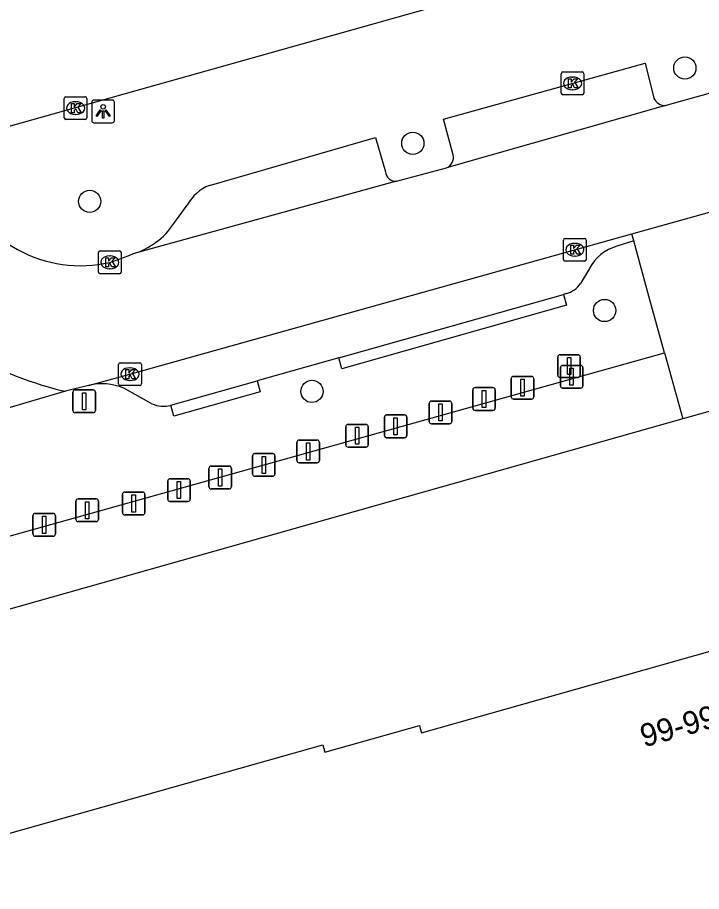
# Model space of a CAD drawing. Extents: x 159689 to 160786, y 387323 to 388339.
# Drawn here: x 159721.53 to 159751.62, y 388147.72 to 388186.16 of the extents above; entities that cross this region are included whole.
import ezdxf

# ---------------------------------------------------------------- set-up
doc = ezdxf.new("R2010")
doc.units = 0
for name, color, linetype in [('IMGEO_Afsluitpaal', 7, 'Continuous'), ('IMGEO_Boom', 7, 'Continuous'), ('IMGEO_Fietspad_gesloten', 7, 'Continuous'), ('IMGEO_Kolk', 7, 'Continuous'), ('IMGEO_Lichtpunt', 7, 'Continuous'), ('IMGEO_Pand', 7, 'Continuous'), ('IMGEO_Pand_nummerreeks', 7, 'Continuous'), ('IMGEO_Parkeervlak_open', 7, 'Continuous'), ('IMGEO_Rijbaan_lokaal_open', 7, 'Continuous'), ('IMGEO_Rijbaan_regionaal_gesloten', 7, 'Continuous'), ('IMGEO_Verkeersbordpaal', 7, 'Continuous'), ('IMGEO_Voetpad_open', 7, 'Continuous')]:
    doc.layers.add(name, color=color, linetype=linetype)

msp = doc.modelspace()

# ---------------------------------------------------------------- linework, layer by layer
at = {"layer": 'IMGEO_Afsluitpaal'}
for p, q in [((159745.41, 388169.958), (159745.41, 388170.758)), ((159745.41, 388170.758), (159745.41, 388169.958)), ((159745.51, 388170.858), (159746.3, 388170.858)), ((159746.3, 388170.858), (159745.51, 388170.858)), ((159746.4, 388170.758), (159746.4, 388169.958)), ((159746.4, 388169.958), (159746.4, 388170.758)), ((159743.252, 388169.473), (159743.252, 388170.273)), ((159743.252, 388170.273), (159743.252, 388169.473)), ((159743.352, 388170.373), (159744.142, 388170.373)), ((159744.142, 388170.373), (159743.352, 388170.373)), ((159744.242, 388170.273), (159744.242, 388169.473)), ((159744.242, 388169.473), (159744.242, 388170.273)), ((159741.555, 388168.979), (159741.555, 388169.779)), ((159741.555, 388169.779), (159741.555, 388168.979)), ((159741.655, 388169.879), (159742.445, 388169.879)), ((159742.445, 388169.879), (159741.655, 388169.879)), ((159742.545, 388169.779), (159742.545, 388168.979)), ((159742.545, 388168.979), (159742.545, 388169.779)), ((159746.3, 388169.858), (159745.51, 388169.858)), ((159745.51, 388169.858), (159746.3, 388169.858)), ((159739.641, 388168.387), (159739.641, 388169.187)), ((159739.641, 388169.187), (159739.641, 388168.387)), ((159739.741, 388169.287), (159740.531, 388169.287)), ((159740.531, 388169.287), (159739.741, 388169.287)), ((159740.631, 388169.187), (159740.631, 388168.387)), ((159740.631, 388168.387), (159740.631, 388169.187)), ((159744.142, 388169.373), (159743.352, 388169.373)), ((159743.352, 388169.373), (159744.142, 388169.373)), ((159737.767, 388168.675), (159738.557, 388168.675)), ((159738.557, 388168.675), (159737.767, 388168.675)), ((159742.445, 388168.879), (159741.655, 388168.879)), ((159741.655, 388168.879), (159742.445, 388168.879)), ((159736.07, 388168.261), (159736.86, 388168.261)), ((159736.86, 388168.261), (159736.07, 388168.261)), ((159737.667, 388167.775), (159737.667, 388168.575)), ((159737.667, 388168.575), (159737.667, 388167.775)), ((159738.657, 388168.575), (159738.657, 388167.775)), ((159738.657, 388167.775), (159738.657, 388168.575)), ((159740.531, 388168.287), (159739.741, 388168.287)), ((159739.741, 388168.287), (159740.531, 388168.287)), ((159735.97, 388167.361), (159735.97, 388168.161)), ((159735.97, 388168.161), (159735.97, 388167.361)), ((159736.96, 388168.161), (159736.96, 388167.361)), ((159736.96, 388167.361), (159736.96, 388168.161)), ((159733.819, 388166.67), (159733.819, 388167.47)), ((159733.819, 388167.47), (159733.819, 388166.67)), ((159733.919, 388167.57), (159734.709, 388167.57)), ((159734.709, 388167.57), (159733.919, 388167.57)), ((159734.809, 388167.47), (159734.809, 388166.67)), ((159734.809, 388166.67), (159734.809, 388167.47)), ((159738.557, 388167.675), (159737.767, 388167.675)), ((159737.767, 388167.675), (159738.557, 388167.675)), ((159736.86, 388167.261), (159736.07, 388167.261)), ((159736.07, 388167.261), (159736.86, 388167.261)), ((159731.865, 388166.078), (159731.865, 388166.878)), ((159731.865, 388166.878), (159731.865, 388166.078)), ((159731.965, 388166.978), (159732.755, 388166.978)), ((159732.755, 388166.978), (159731.965, 388166.978)), ((159732.855, 388166.878), (159732.855, 388166.078)), ((159732.855, 388166.078), (159732.855, 388166.878)), ((159729.951, 388165.526), (159729.951, 388166.326)), ((159729.951, 388166.326), (159729.951, 388165.526)), ((159730.051, 388166.426), (159730.841, 388166.426)), ((159730.841, 388166.426), (159730.051, 388166.426)), ((159730.941, 388166.326), (159730.941, 388165.526)), ((159730.941, 388165.526), (159730.941, 388166.326)), ((159734.709, 388166.57), (159733.919, 388166.57)), ((159733.919, 388166.57), (159734.709, 388166.57)), ((159732.755, 388165.978), (159731.965, 388165.978)), ((159731.965, 388165.978), (159732.755, 388165.978)), ((159728.135, 388164.973), (159728.135, 388165.773)), ((159728.135, 388165.773), (159728.135, 388164.973)), ((159728.235, 388165.873), (159729.025, 388165.873)), ((159729.025, 388165.873), (159728.235, 388165.873)), ((159729.125, 388165.773), (159729.125, 388164.973)), ((159729.125, 388164.973), (159729.125, 388165.773)), ((159726.142, 388164.381), (159726.142, 388165.181)), ((159726.142, 388165.181), (159726.142, 388164.381)), ((159726.242, 388165.281), (159727.032, 388165.281)), ((159727.032, 388165.281), (159726.242, 388165.281)), ((159727.132, 388165.181), (159727.132, 388164.381)), ((159727.132, 388164.381), (159727.132, 388165.181)), ((159730.841, 388165.426), (159730.051, 388165.426)), ((159730.051, 388165.426), (159730.841, 388165.426)), ((159724.099, 388164.085), (159724.099, 388164.885)), ((159724.099, 388164.885), (159724.099, 388164.085)), ((159724.199, 388164.985), (159724.989, 388164.985)), ((159724.989, 388164.985), (159724.199, 388164.985)), ((159725.089, 388164.885), (159725.089, 388164.085)), ((159725.089, 388164.085), (159725.089, 388164.885)), ((159729.025, 388164.873), (159728.235, 388164.873)), ((159728.235, 388164.873), (159729.025, 388164.873)), ((159722.205, 388163.444), (159722.205, 388164.244)), ((159722.205, 388164.244), (159722.205, 388163.444)), ((159722.305, 388164.344), (159723.095, 388164.344)), ((159723.095, 388164.344), (159722.305, 388164.344)), ((159723.195, 388164.244), (159723.195, 388163.444)), ((159723.195, 388163.444), (159723.195, 388164.244)), ((159727.032, 388164.281), (159726.242, 388164.281)), ((159726.242, 388164.281), (159727.032, 388164.281)), ((159724.989, 388163.985), (159724.199, 388163.985)), ((159724.199, 388163.985), (159724.989, 388163.985)), ((159723.095, 388163.344), (159722.305, 388163.344)), ((159722.305, 388163.344), (159723.095, 388163.344))]:
    msp.add_line(p, q, dxfattribs=at)
for points in [[(159745.83, 388170.733), (159745.98, 388170.733), (159745.98, 388169.983), (159745.83, 388169.983), (159745.83, 388170.733)], [(159743.672, 388170.248), (159743.822, 388170.248), (159743.822, 388169.498), (159743.672, 388169.498), (159743.672, 388170.248)], [(159741.975, 388169.754), (159742.125, 388169.754), (159742.125, 388169.004), (159741.975, 388169.004), (159741.975, 388169.754)], [(159740.061, 388169.162), (159740.211, 388169.162), (159740.211, 388168.412), (159740.061, 388168.412), (159740.061, 388169.162)], [(159738.087, 388168.55), (159738.237, 388168.55), (159738.237, 388167.8), (159738.087, 388167.8), (159738.087, 388168.55)], [(159736.39, 388168.136), (159736.54, 388168.136), (159736.54, 388167.386), (159736.39, 388167.386), (159736.39, 388168.136)], [(159734.239, 388167.445), (159734.389, 388167.445), (159734.389, 388166.695), (159734.239, 388166.695), (159734.239, 388167.445)], [(159732.285, 388166.853), (159732.435, 388166.853), (159732.435, 388166.103), (159732.285, 388166.103), (159732.285, 388166.853)], [(159730.371, 388166.301), (159730.521, 388166.301), (159730.521, 388165.551), (159730.371, 388165.551), (159730.371, 388166.301)], [(159728.555, 388165.748), (159728.705, 388165.748), (159728.705, 388164.998), (159728.555, 388164.998), (159728.555, 388165.748)], [(159726.562, 388165.156), (159726.712, 388165.156), (159726.712, 388164.406), (159726.562, 388164.406), (159726.562, 388165.156)], [(159724.519, 388164.86), (159724.669, 388164.86), (159724.669, 388164.11), (159724.519, 388164.11), (159724.519, 388164.86)], [(159722.625, 388164.219), (159722.775, 388164.219), (159722.775, 388163.469), (159722.625, 388163.469), (159722.625, 388164.219)]]:
    msp.add_lwpolyline(points, dxfattribs=at)
for centre, start, end in [((159745.51, 388170.758), 90, 180), ((159745.51, 388170.758), 90, 180), ((159746.3, 388170.758), 0, 90), ((159746.3, 388170.758), 360, 90), ((159743.352, 388170.273), 90, 180), ((159743.352, 388170.273), 90, 180), ((159744.142, 388170.273), 0, 90), ((159744.142, 388170.273), 360, 90), ((159741.655, 388169.779), 90, 180), ((159741.655, 388169.779), 90, 180), ((159742.445, 388169.779), 0, 90), ((159742.445, 388169.779), 360, 90), ((159745.51, 388169.958), 180, 270), ((159745.51, 388169.958), 180, 270), ((159746.3, 388169.958), 270, 0), ((159746.3, 388169.958), 270, 0), ((159743.352, 388169.473), 180, 270), ((159743.352, 388169.473), 180, 270), ((159744.142, 388169.473), 270, 0), ((159744.142, 388169.473), 270, 0), ((159739.741, 388169.187), 90, 180), ((159739.741, 388169.187), 90, 180), ((159740.531, 388169.187), 0, 90), ((159740.531, 388169.187), 360, 90), ((159737.767, 388168.575), 90, 180), ((159737.767, 388168.575), 90, 180), ((159738.557, 388168.575), 0, 90), ((159738.557, 388168.575), 360, 90), ((159741.655, 388168.979), 180, 270), ((159741.655, 388168.979), 180, 270), ((159742.445, 388168.979), 270, 0), ((159742.445, 388168.979), 270, 0), ((159736.07, 388168.161), 90, 180), ((159736.07, 388168.161), 90, 180), ((159736.86, 388168.161), 0, 90), ((159736.86, 388168.161), 360, 90), ((159739.741, 388168.387), 180, 270), ((159739.741, 388168.387), 180, 270), ((159740.531, 388168.387), 270, 0), ((159740.531, 388168.387), 270, 0), ((159733.919, 388167.47), 90, 180), ((159733.919, 388167.47), 90, 180), ((159734.709, 388167.47), 0, 90), ((159734.709, 388167.47), 360, 90), ((159737.767, 388167.775), 180, 270), ((159737.767, 388167.775), 180, 270), ((159738.557, 388167.775), 270, 0), ((159738.557, 388167.775), 270, 0), ((159736.07, 388167.361), 180, 270), ((159736.07, 388167.361), 180, 270), ((159736.86, 388167.361), 270, 0), ((159736.86, 388167.361), 270, 0), ((159731.965, 388166.878), 90, 180), ((159731.965, 388166.878), 90, 180), ((159732.755, 388166.878), 0, 90), ((159732.755, 388166.878), 360, 90), ((159730.051, 388166.326), 90, 180), ((159730.051, 388166.326), 90, 180), ((159730.841, 388166.326), 0, 90), ((159730.841, 388166.326), 360, 90), ((159733.919, 388166.67), 180, 270), ((159733.919, 388166.67), 180, 270), ((159734.709, 388166.67), 270, 0), ((159734.709, 388166.67), 270, 0), ((159731.965, 388166.078), 180, 270), ((159731.965, 388166.078), 180, 270), ((159732.755, 388166.078), 270, 0), ((159732.755, 388166.078), 270, 0), ((159728.235, 388165.773), 90, 180), ((159728.235, 388165.773), 90, 180), ((159729.025, 388165.773), 0, 90), ((159729.025, 388165.773), 360, 90), ((159726.242, 388165.181), 90, 180), ((159726.242, 388165.181), 90, 180), ((159727.032, 388165.181), 0, 90), ((159727.032, 388165.181), 360, 90), ((159730.051, 388165.526), 180, 270), ((159730.051, 388165.526), 180, 270), ((159730.841, 388165.526), 270, 0), ((159730.841, 388165.526), 270, 0), ((159724.199, 388164.885), 90, 180), ((159724.199, 388164.885), 90, 180), ((159724.989, 388164.885), 0, 90), ((159724.989, 388164.885), 360, 90), ((159728.235, 388164.973), 180, 270), ((159728.235, 388164.973), 180, 270), ((159729.025, 388164.973), 270, 0), ((159729.025, 388164.973), 270, 0), ((159722.305, 388164.244), 90, 180), ((159722.305, 388164.244), 90, 180), ((159723.095, 388164.244), 0, 90), ((159723.095, 388164.244), 360, 90), ((159724.199, 388164.085), 180, 270), ((159724.199, 388164.085), 180, 270), ((159724.989, 388164.085), 270, 0), ((159724.989, 388164.085), 270, 0), ((159726.242, 388164.381), 180, 270), ((159726.242, 388164.381), 180, 270), ((159727.032, 388164.381), 270, 0), ((159727.032, 388164.381), 270, 0), ((159722.305, 388163.444), 180, 270), ((159722.305, 388163.444), 180, 270), ((159723.095, 388163.444), 270, 0), ((159723.095, 388163.444), 270, 0)]:
    msp.add_arc(centre, 0.1, start, end, dxfattribs=at)
at = {"layer": 'IMGEO_Boom'}
for centre in [(159750.887, 388183.935), (159738.92, 388180.626), (159724.704, 388178.072), (159747.354, 388173.271), (159734.48, 388169.711)]:
    msp.add_circle(centre, 0.489, dxfattribs=at)
at = {"layer": 'IMGEO_Fietspad_gesloten'}
msp.add_lwpolyline([(159723.633, 388169.719), (159721.106, 388168.977), (159707.145, 388164.927), (159705.804, 388164.452)], dxfattribs=at)
at = {"layer": 'IMGEO_Kolk'}
for p, q in [((159745.445, 388182.835), (159745.445, 388183.687)), ((159745.52, 388183.761), (159746.372, 388183.761)), ((159746.446, 388183.687), (159746.446, 388182.835)), ((159745.933, 388183.541), (159745.958, 388183.541)), ((159745.956, 388182.981), (159745.931, 388182.981)), ((159723.583, 388181.746), (159723.583, 388182.598)), ((159723.658, 388182.672), (159724.51, 388182.672)), ((159724.584, 388182.598), (159724.584, 388181.746)), ((159746.372, 388182.761), (159745.52, 388182.761)), ((159724.071, 388182.452), (159724.096, 388182.452)), ((159724.094, 388181.892), (159724.069, 388181.892)), ((159724.51, 388181.672), (159723.658, 388181.672)), ((159745.546, 388175.516), (159745.546, 388176.368)), ((159745.621, 388176.442), (159746.473, 388176.442)), ((159746.547, 388176.368), (159746.547, 388175.516)), ((159746.034, 388176.222), (159746.059, 388176.222)), ((159725.088, 388174.964), (159725.088, 388175.816)), ((159725.163, 388175.89), (159726.015, 388175.89)), ((159725.576, 388175.67), (159725.601, 388175.67)), ((159726.089, 388175.816), (159726.089, 388174.964)), ((159746.057, 388175.662), (159746.032, 388175.662)), ((159746.473, 388175.442), (159745.621, 388175.442)), ((159726.015, 388174.89), (159725.163, 388174.89)), ((159725.599, 388175.11), (159725.574, 388175.11)), ((159726.051, 388170.97), (159726.903, 388170.97)), ((159725.976, 388170.044), (159725.976, 388170.896)), ((159726.464, 388170.75), (159726.489, 388170.75)), ((159726.977, 388170.896), (159726.977, 388170.044)), ((159726.487, 388170.19), (159726.462, 388170.19)), ((159726.903, 388169.97), (159726.051, 388169.97))]:
    msp.add_line(p, q, dxfattribs=at)
for points in [[(159745.445, 388182.835), (159745.445, 388183.687)], [(159745.52, 388183.761), (159746.372, 388183.761)], [(159746.446, 388183.687), (159746.446, 388182.835)], [(159745.766, 388183.461), (159745.889, 388183.461), (159745.889, 388183.31), (159746.019, 388183.461), (159746.183, 388183.461), (159746.037, 388183.31), (159746.19, 388183.061), (159746.038, 388183.061), (159745.953, 388183.225), (159745.889, 388183.158), (159745.889, 388183.061), (159745.766, 388183.061), (159745.766, 388183.461)], [(159723.583, 388181.746), (159723.583, 388182.598)], [(159723.658, 388182.672), (159724.51, 388182.672)], [(159724.584, 388182.598), (159724.584, 388181.746)], [(159746.372, 388182.761), (159745.52, 388182.761)], [(159723.904, 388182.372), (159724.027, 388182.372), (159724.027, 388182.221), (159724.157, 388182.372), (159724.321, 388182.372), (159724.175, 388182.221), (159724.328, 388181.972), (159724.176, 388181.972), (159724.091, 388182.136), (159724.027, 388182.069), (159724.027, 388181.972), (159723.904, 388181.972), (159723.904, 388182.372)], [(159724.51, 388181.672), (159723.658, 388181.672)], [(159745.546, 388175.516), (159745.546, 388176.368)], [(159745.621, 388176.442), (159746.473, 388176.442)], [(159746.547, 388176.368), (159746.547, 388175.516)], [(159745.867, 388176.142), (159745.99, 388176.142), (159745.99, 388175.991), (159746.12, 388176.142), (159746.284, 388176.142), (159746.138, 388175.991), (159746.291, 388175.742), (159746.139, 388175.742), (159746.054, 388175.906), (159745.99, 388175.839), (159745.99, 388175.742), (159745.867, 388175.742), (159745.867, 388176.142)], [(159725.088, 388174.964), (159725.088, 388175.816)], [(159725.163, 388175.89), (159726.015, 388175.89)], [(159725.409, 388175.59), (159725.532, 388175.59), (159725.532, 388175.439), (159725.662, 388175.59), (159725.826, 388175.59), (159725.68, 388175.439), (159725.833, 388175.19), (159725.681, 388175.19), (159725.596, 388175.354), (159725.532, 388175.287), (159725.532, 388175.19), (159725.409, 388175.19), (159725.409, 388175.59)], [(159726.089, 388175.816), (159726.089, 388174.964)], [(159746.473, 388175.442), (159745.621, 388175.442)], [(159726.015, 388174.89), (159725.163, 388174.89)], [(159726.051, 388170.97), (159726.903, 388170.97)], [(159725.976, 388170.044), (159725.976, 388170.896)], [(159726.297, 388170.67), (159726.42, 388170.67), (159726.42, 388170.519), (159726.55, 388170.67), (159726.714, 388170.67), (159726.568, 388170.519), (159726.721, 388170.27), (159726.569, 388170.27), (159726.484, 388170.434), (159726.42, 388170.367), (159726.42, 388170.27), (159726.297, 388170.27), (159726.297, 388170.67)], [(159726.977, 388170.896), (159726.977, 388170.044)], [(159726.903, 388169.97), (159726.051, 388169.97)]]:
    msp.add_lwpolyline(points, dxfattribs=at)
for centre, start, end in [((159745.522, 388183.685), 91.552, 178.448), ((159745.522, 388183.685), 91.552, 178.448), ((159746.37, 388183.685), 1.552, 88.448), ((159746.37, 388183.685), 1.552, 88.448), ((159723.66, 388182.596), 91.552, 178.448), ((159723.66, 388182.596), 91.552, 178.448), ((159724.508, 388182.596), 1.552, 88.448), ((159724.508, 388182.596), 1.552, 88.448), ((159745.522, 388182.837), 181.552, 268.448), ((159745.522, 388182.837), 181.552, 268.448), ((159746.37, 388182.837), 271.552, 358.448), ((159746.37, 388182.837), 271.552, 358.448), ((159723.66, 388181.748), 181.552, 268.448), ((159723.66, 388181.748), 181.552, 268.448), ((159724.508, 388181.748), 271.552, 358.448), ((159724.508, 388181.748), 271.552, 358.448), ((159745.623, 388176.366), 91.552, 178.448), ((159745.623, 388176.366), 91.552, 178.448), ((159746.471, 388176.366), 1.552, 88.448), ((159746.471, 388176.366), 1.552, 88.448), ((159725.165, 388175.814), 91.552, 178.448), ((159725.165, 388175.814), 91.552, 178.448), ((159726.013, 388175.814), 1.552, 88.448), ((159726.013, 388175.814), 1.552, 88.448), ((159745.623, 388175.518), 181.552, 268.448), ((159745.623, 388175.518), 181.552, 268.448), ((159746.471, 388175.518), 271.552, 358.448), ((159746.471, 388175.518), 271.552, 358.448), ((159725.165, 388174.966), 181.552, 268.448), ((159725.165, 388174.966), 181.552, 268.448), ((159726.013, 388174.966), 271.552, 358.448), ((159726.013, 388174.966), 271.552, 358.448), ((159726.053, 388170.894), 91.552, 178.448), ((159726.053, 388170.894), 91.552, 178.448), ((159726.901, 388170.894), 1.552, 88.448), ((159726.901, 388170.894), 1.552, 88.448), ((159726.053, 388170.046), 181.552, 268.448), ((159726.053, 388170.046), 181.552, 268.448), ((159726.901, 388170.046), 271.552, 358.448), ((159726.901, 388170.046), 271.552, 358.448)]:
    msp.add_arc(centre, 0.0765, start, end, dxfattribs=at)
for centre, major_axis, ratio, start_param, end_param in [((159745.932, 388183.261), (-0.387, 0.002), 0.722429, 4.712389, 7.853982), ((159745.957, 388183.261), (-0.39, 0.002), 0.717154, 1.570796, 4.712389), ((159724.07, 388182.172), (-0.387, 0.002), 0.722429, 4.712389, 7.853982), ((159724.095, 388182.172), (-0.39, 0.002), 0.717154, 1.570796, 4.712389), ((159746.033, 388175.942), (-0.387, 0.002), 0.722429, 4.712389, 7.853982), ((159746.058, 388175.942), (-0.39, 0.002), 0.717154, 1.570796, 4.712389), ((159725.575, 388175.39), (-0.387, 0.002), 0.722429, 4.712389, 7.853982), ((159725.6, 388175.39), (-0.39, 0.002), 0.717154, 1.570796, 4.712389), ((159726.463, 388170.47), (-0.387, 0.002), 0.722429, 4.712389, 7.853982), ((159726.488, 388170.47), (-0.39, 0.002), 0.717154, 1.570796, 4.712389)]:
    msp.add_ellipse(centre, major_axis=major_axis, ratio=ratio, start_param=start_param, end_param=end_param, dxfattribs=at)
at = {"layer": 'IMGEO_Lichtpunt'}
for p, q in [((159725.698, 388182.528), (159724.89, 388182.528)), ((159725.698, 388182.528), (159724.89, 388182.528)), ((159724.796, 388182.433), (159724.796, 388181.626)), ((159724.796, 388182.433), (159724.796, 388181.626)), ((159725.792, 388181.626), (159725.792, 388182.433)), ((159725.792, 388181.626), (159725.792, 388182.433)), ((159724.89, 388181.532), (159725.698, 388181.532)), ((159724.89, 388181.532), (159725.698, 388181.532))]:
    msp.add_line(p, q, dxfattribs=at)
for points in [[(159725.17, 388182.097), (159725.209, 388182.069), (159725.021, 388181.807), (159724.983, 388181.834), (159725.17, 388182.097)], [(159725.382, 388182.069), (159725.42, 388182.096), (159725.607, 388181.834), (159725.568, 388181.806), (159725.382, 388182.069)], [(159725.272, 388182.049), (159725.319, 388182.049), (159725.319, 388181.727), (159725.272, 388181.727), (159725.272, 388182.049)]]:
    msp.add_lwpolyline(points, dxfattribs=at)
msp.add_circle((159725.295, 388182.231), 0.0994, dxfattribs=at)
for centre, start, end in [((159724.89, 388182.433), 90, 180), ((159724.89, 388182.433), 90, 180), ((159725.698, 388182.433), 0, 90), ((159725.698, 388182.433), 0, 90), ((159724.89, 388181.626), 180, 270), ((159724.89, 388181.626), 180, 270), ((159725.698, 388181.626), 270, 0), ((159725.698, 388181.626), 270, 360)]:
    msp.add_arc(centre, 0.0946, start, end, dxfattribs=at)
at = {"layer": 'IMGEO_Pand'}
msp.add_lwpolyline([(159712.08, 388147.715), (159734.959, 388154.16), (159735.05, 388153.839), (159739.21, 388155.023), (159739.248, 388154.887), (159739.302, 388154.694), (159763.357, 388161.491), (159763.459, 388161.519)], dxfattribs=at)
at = {"layer": 'IMGEO_Parkeervlak_open'}
for points in [[(159740.691, 388180.118), (159740.274, 388181.69), (159749.147, 388184.147), (159749.525, 388182.611)], [(159729.967, 388178.773), (159737.27, 388180.881), (159737.717, 388179.37)], [(159728.404, 388177.092), (159728.995, 388177.908)], [(159748.636, 388176.342), (159747.899, 388176.097)], [(159746.684, 388175.125), (159746.299, 388174.46)], [(159745.673, 388174.017), (159745.546, 388173.981)], [(159735.664, 388171.189), (159732.074, 388170.174)], [(159727.433, 388169.172), (159726.203, 388169.851)]]:
    msp.add_lwpolyline(points, dxfattribs=at)
for centre, radius, start, end in [((159749.994, 388182.797), 0.505, 201.6589, 274.4115), ((159740.222, 388179.995), 0.484, 290.7383, 14.7082), ((159738.156, 388179.4), 0.44, 183.9595, 275.3115), ((159730.705, 388176.965), 1.953, 112.2038, 151.1291), ((159725.646, 388178.94), 3.32, 286.7568, 326.1745), ((159748.465, 388174.145), 2.033, 106.1572, 151.1624), ((159745.38, 388175.095), 1.118, 285.222, 325.3496), ((159725.241, 388167.573), 2.473, 67.1014, 103.7508), ((159727.953, 388170.293), 1.236, 245.1415, 285.072)]:
    msp.add_arc(centre, radius, start, end, dxfattribs=at)
at = {"layer": 'IMGEO_Rijbaan_lokaal_open'}
for points in [[(159750.033, 388182.294), (159750.225, 388182.349), (159752.279, 388182.917)], [(159750.033, 388182.294), (159740.394, 388179.542)], [(159738.197, 388178.962), (159740.394, 388179.542)], [(159738.197, 388178.962), (159726.603, 388175.761)], [(159748.553, 388176.646), (159753.855, 388178.128)], [(159720.732, 388176.405), (159721.526, 388175.951)], [(159724.653, 388169.975), (159726.472, 388170.472), (159748.553, 388176.646)], [(159725.585, 388175.389), (159726.396, 388175.68), (159726.603, 388175.761)], [(159724.653, 388169.975), (159723.633, 388169.719)], [(159723.456, 388169.745), (159723.633, 388169.719)]]:
    msp.add_lwpolyline(points, dxfattribs=at)
for centre, radius, start, end in [((159724.292, 388180.99), 5.748, 241.2363, 282.9978), ((159728.298, 388188.153), 19.034, 240.8968, 255.2634)]:
    msp.add_arc(centre, radius, start, end, dxfattribs=at)
at = {"layer": 'IMGEO_Rijbaan_regionaal_gesloten'}
msp.add_lwpolyline([(159716.247, 388179.993), (159919.6, 388237.172)], dxfattribs=at)
at = {"layer": 'IMGEO_Verkeersbordpaal'}
for p, q in [((159745.397, 388171.326), (159746.187, 388171.326)), ((159746.187, 388171.326), (159745.397, 388171.326)), ((159745.297, 388170.426), (159745.297, 388171.226)), ((159745.297, 388171.226), (159745.297, 388170.426)), ((159746.287, 388171.226), (159746.287, 388170.426)), ((159746.287, 388170.426), (159746.287, 388171.226)), ((159746.187, 388170.326), (159745.397, 388170.326)), ((159745.397, 388170.326), (159746.187, 388170.326)), ((159724.062, 388169.777), (159724.852, 388169.777)), ((159724.852, 388169.777), (159724.062, 388169.777)), ((159723.962, 388168.877), (159723.962, 388169.677)), ((159723.962, 388169.677), (159723.962, 388168.877)), ((159724.952, 388169.677), (159724.952, 388168.877)), ((159724.952, 388168.877), (159724.952, 388169.677)), ((159724.852, 388168.777), (159724.062, 388168.777)), ((159724.062, 388168.777), (159724.852, 388168.777))]:
    msp.add_line(p, q, dxfattribs=at)
for points in [[(159745.717, 388171.201), (159745.867, 388171.201), (159745.867, 388170.451), (159745.717, 388170.451), (159745.717, 388171.201)], [(159724.382, 388169.652), (159724.532, 388169.652), (159724.532, 388168.902), (159724.382, 388168.902), (159724.382, 388169.652)]]:
    msp.add_lwpolyline(points, dxfattribs=at)
for centre, start, end in [((159745.397, 388171.226), 90, 180), ((159745.397, 388171.226), 90, 180), ((159746.187, 388171.226), 0, 90), ((159746.187, 388171.226), 360, 90), ((159745.397, 388170.426), 180, 270), ((159745.397, 388170.426), 180, 270), ((159746.187, 388170.426), 270, 0), ((159746.187, 388170.426), 270, 0), ((159724.062, 388169.677), 90, 180), ((159724.062, 388169.677), 90, 180), ((159724.852, 388169.677), 0, 90), ((159724.852, 388169.677), 360, 90), ((159724.062, 388168.877), 180, 270), ((159724.062, 388168.877), 180, 270), ((159724.852, 388168.877), 270, 0), ((159724.852, 388168.877), 270, 0)]:
    msp.add_arc(centre, 0.1, start, end, dxfattribs=at)
at = {"layer": 'IMGEO_Voetpad_open'}
for points in [[(159748.636, 388176.342), (159748.553, 388176.646)], [(159749.997, 388171.408), (159749.387, 388173.583), (159748.757, 388175.896), (159748.636, 388176.342)], [(159745.546, 388173.981), (159745.682, 388173.5), (159735.801, 388170.704), (159735.664, 388171.189)], [(159735.664, 388171.189), (159745.546, 388173.981)], [(159708.924, 388159.928), (159749.997, 388171.408)], [(159749.997, 388171.408), (159750.791, 388168.5)], [(159732.074, 388170.174), (159732.209, 388169.693), (159728.408, 388168.619), (159728.274, 388169.1)], [(159728.274, 388169.1), (159732.074, 388170.174)], [(159756.129, 388170.008), (159750.791, 388168.5)], [(159750.791, 388168.5), (159709.502, 388156.836)]]:
    msp.add_lwpolyline(points, dxfattribs=at)

# ---------------------------------------------------------------- texts
at = {"layer": 'IMGEO_Pand_nummerreeks'}
msp.add_text('99-99C', height=1, rotation=15.7793, dxfattribs=at).set_placement((159749.09, 388154.051))

doc.saveas('drawing.dxf')
